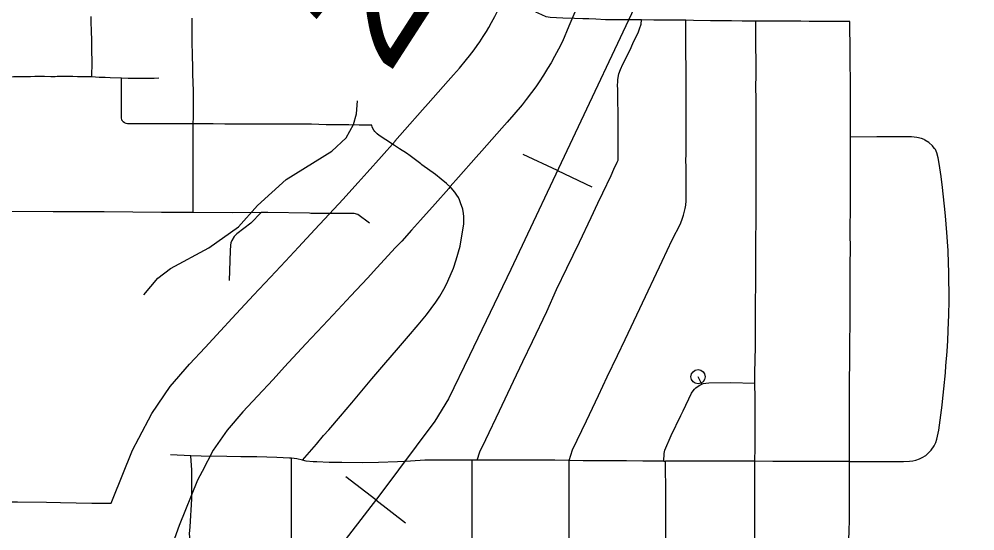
# Model space of a CAD drawing. Extents: x -19 to 366, y -4 to 359.
# Drawn here: x 154.808 to 155.44, y 194.351 to 194.69 of the extents above; entities that cross this region are included whole.
import ezdxf

# ---------------------------------------------------------------- set-up
doc = ezdxf.new("R2010")
doc.units = 0
for name, color, linetype in [('Level 10', 7, 'Continuous'), ('Level 33', 7, 'Continuous'), ('Level 35', 7, 'Continuous'), ('Level 40', 7, 'Continuous'), ('Level 48', 7, 'Continuous'), ('Level 60', 7, 'Continuous')]:
    doc.layers.add(name, color=color, linetype=linetype)

msp = doc.modelspace()

# ---------------------------------------------------------------- linework, layer by layer
at = {"layer": 'Level 10'}
msp.add_line((155.09286, 194.57912), (155.09182, 194.57786), dxfattribs=at)
for points in [[(155.05628, 194.60915), (155.05611, 194.60903), (155.06275, 194.61661), (155.07453, 194.62981), (155.07826, 194.63407), (155.0915, 194.64908), (155.09497, 194.65303), (155.09891, 194.65752), (155.10362, 194.66315), (155.10561, 194.66566), (155.10856, 194.66954), (155.11066, 194.67244), (155.11242, 194.67499), (155.11469, 194.67842), (155.11672, 194.68167), (155.11834, 194.68444), (155.12012, 194.68766), (155.12229, 194.69178), (155.1241, 194.69533), (155.1278, 194.70396)], [(155.17527, 194.69451), (155.17131, 194.68529)], [(155.17131, 194.68529), (155.167, 194.67523), (155.16434, 194.67001), (155.1618, 194.66518), (155.15949, 194.66101), (155.15724, 194.65716), (155.15452, 194.6528), (155.15163, 194.64844), (155.14935, 194.64514), (155.14662, 194.64136), (155.14301, 194.63661), (155.14034, 194.63325), (155.13486, 194.62669), (155.13055, 194.62179), (155.12705, 194.61781), (155.11382, 194.6028), (155.10999, 194.59844), (155.09822, 194.58525), (155.09286, 194.57912)], [(155.02198, 194.57081), (155.02576, 194.57489), (155.03197, 194.58177), (155.03793, 194.58839), (155.04735, 194.59901), (155.05628, 194.60915)], [(155.09182, 194.57786), (155.08283, 194.56766), (155.07323, 194.55683), (155.06714, 194.55007), (155.0607, 194.54293), (155.05668, 194.5386)], [(154.88675, 194.41235), (154.89537, 194.42882), (154.9076, 194.44662), (154.92037, 194.46142), (154.93067, 194.47249), (154.94072, 194.48339), (154.94846, 194.49184), (154.96272, 194.50716), (154.97385, 194.51902), (154.98377, 194.52973), (154.99233, 194.53888), (155.0033, 194.55066), (155.00962, 194.5575), (155.02198, 194.57081)], [(155.05668, 194.5386), (155.04435, 194.52532), (155.03801, 194.51846), (155.02695, 194.50657), (155.01843, 194.49747), (155.00848, 194.48673), (154.99731, 194.47483), (154.98325, 194.45972), (154.97558, 194.45134), (154.9654, 194.44031), (154.95564, 194.42982), (154.94515, 194.41766), (154.936, 194.40435), (154.92869, 194.39037)], [(154.86843, 194.36934), (154.86933, 194.37156), (154.88259, 194.40442), (154.88675, 194.41235)], [(154.92869, 194.39037), (154.92562, 194.38452), (154.91353, 194.35456), (154.90722, 194.33734)], [(154.78907, 194.37023), (154.80641, 194.37021), (154.82577, 194.36999), (154.83499, 194.36973), (154.85576, 194.36934)], [(154.85576, 194.36934), (154.85877, 194.36928), (154.86322, 194.36931), (154.86843, 194.36934)]]:
    msp.add_lwpolyline(points, dxfattribs=at)
at = {"layer": 'Level 33'}
for points in [[(154.85579, 194.65164), (154.85588, 194.66139), (154.8558, 194.66956), (154.85565, 194.67611), (154.85545, 194.68208), (154.85526, 194.68825), (154.85518, 194.69177)], [(154.92282, 194.62068), (154.92295, 194.62493), (154.92286, 194.63278), (154.92294, 194.63711), (154.92295, 194.6417), (154.92267, 194.64858), (154.92252, 194.65276), (154.92241, 194.65898), (154.92235, 194.66491), (154.9223, 194.66814), (154.92213, 194.67288), (154.92206, 194.67688), (154.92199, 194.68153), (154.92203, 194.68358), (154.922, 194.69066)], [(155.11067, 194.39782), (155.11247, 194.40327), (155.1163, 194.41155), (155.12537, 194.43049), (155.13466, 194.45008), (155.14088, 194.46311), (155.14716, 194.47637), (155.15663, 194.49636), (155.16323, 194.51077), (155.17003, 194.52498), (155.17826, 194.54216), (155.18607, 194.55866), (155.19046, 194.56801), (155.19369, 194.57484), (155.19922, 194.58636), (155.20111, 194.59059), (155.20336, 194.59511), (155.20384, 194.59654), (155.20398, 194.5975), (155.20396, 194.59795), (155.20401, 194.60117), (155.20401, 194.6027), (155.20397, 194.61028), (155.20394, 194.61461), (155.2039, 194.61997), (155.20389, 194.6218), (155.20384, 194.63057), (155.20378, 194.63329), (155.20367, 194.64035), (155.20362, 194.64347), (155.20359, 194.646), (155.20363, 194.6487), (155.20378, 194.64986), (155.20443, 194.65366), (155.20546, 194.65655), (155.20712, 194.6601), (155.20826, 194.66247), (155.21243, 194.67122), (155.21417, 194.67486), (155.21559, 194.67781), (155.21738, 194.68149), (155.21805, 194.68345), (155.21905, 194.68663), (155.21942, 194.68942)], [(155.21942, 194.68942), (155.21179, 194.68953), (155.20693, 194.68957), (155.20328, 194.68952), (155.19551, 194.68959), (155.18925, 194.68982), (155.18441, 194.69011), (155.1805, 194.69025), (155.17502, 194.69044), (155.1674, 194.69053), (155.15893, 194.69105), (155.15619, 194.69157), (155.15338, 194.6927), (155.14956, 194.69464)], [(155.17159, 194.39761), (155.17379, 194.40477), (155.18298, 194.42394), (155.19082, 194.44059), (155.19672, 194.4531), (155.20345, 194.46724), (155.20853, 194.47786), (155.21819, 194.49837), (155.23298, 194.52967), (155.23971, 194.54375), (155.24515, 194.55446), (155.24651, 194.55814), (155.24721, 194.56012), (155.24833, 194.56462), (155.24867, 194.56674), (155.24901, 194.56957), (155.24899, 194.57162), (155.24887, 194.57742), (155.24886, 194.591), (155.24879, 194.5975), (155.2489, 194.5993), (155.2489, 194.60088), (155.24883, 194.60873), (155.24896, 194.61462), (155.24899, 194.61607), (155.24897, 194.62161), (155.24895, 194.62514), (155.24895, 194.62852), (155.24893, 194.63153), (155.2489, 194.63572), (155.24884, 194.6441), (155.24883, 194.64607), (155.24882, 194.66046), (155.24879, 194.66476), (155.24872, 194.6781), (155.24865, 194.68916)], [(155.24865, 194.68916), (155.24379, 194.68929), (155.23332, 194.68929), (155.22759, 194.68929), (155.21942, 194.68942)], [(155.29497, 194.6886), (155.28592, 194.68869), (155.27883, 194.68877), (155.26839, 194.68889), (155.26498, 194.68891), (155.25386, 194.68901), (155.24865, 194.68916)], [(155.29445, 194.44881), (155.29434, 194.45563), (155.29474, 194.47291), (155.29505, 194.54344), (155.29514, 194.55624), (155.2952, 194.57549), (155.2953, 194.60008), (155.2953, 194.60069), (155.29533, 194.60781), (155.29533, 194.61548), (155.2953, 194.61983), (155.29526, 194.62337), (155.29524, 194.62897), (155.29517, 194.63605), (155.29511, 194.64602), (155.29512, 194.65188), (155.29516, 194.66232), (155.29511, 194.67192), (155.29497, 194.6886)], [(155.35724, 194.68842), (155.35058, 194.68838), (155.33919, 194.68835), (155.33033, 194.68847), (155.32469, 194.68852), (155.31697, 194.68857), (155.3128, 194.68857), (155.30759, 194.68855), (155.30096, 194.68855), (155.29497, 194.6886)], [(155.35773, 194.61176), (155.35774, 194.61774), (155.35769, 194.61859), (155.35768, 194.6208), (155.35767, 194.62239), (155.35768, 194.62611), (155.35768, 194.62768), (155.35765, 194.62868), (155.3577, 194.63261), (155.35767, 194.63437), (155.35768, 194.63497), (155.35768, 194.64593), (155.35758, 194.65324), (155.3575, 194.65681), (155.35741, 194.66768), (155.35738, 194.6734), (155.35729, 194.68277), (155.35724, 194.68842)], [(154.85579, 194.65164), (154.85237, 194.65183), (154.84977, 194.65173), (154.84821, 194.65173), (154.84624, 194.65177), (154.84311, 194.65185), (154.83748, 194.65187), (154.83348, 194.65185), (154.83274, 194.65187), (154.83139, 194.65183), (154.82857, 194.65182), (154.82436, 194.65188), (154.82218, 194.65188), (154.81796, 194.65185), (154.81519, 194.6518), (154.80686, 194.65166), (154.80385, 194.65162), (154.79973, 194.65154), (154.79469, 194.6515), (154.78979, 194.65142)], [(154.87524, 194.65084), (154.86779, 194.65102), (154.86461, 194.65122), (154.86288, 194.65128), (154.86061, 194.65137), (154.85579, 194.65164)], [(154.87629, 194.62206), (154.87589, 194.62258), (154.87557, 194.6231), (154.87538, 194.62473), (154.87533, 194.63024), (154.87534, 194.63381), (154.87533, 194.63911), (154.87524, 194.65084)], [(154.90008, 194.65074), (154.89699, 194.65058), (154.89414, 194.65058), (154.89087, 194.65059), (154.88964, 194.65061), (154.88704, 194.65063), (154.88578, 194.65066), (154.88253, 194.65071), (154.87969, 194.65073), (154.87524, 194.65084)], [(154.92282, 194.62068), (154.91436, 194.62069), (154.91084, 194.62054), (154.90579, 194.62057), (154.89829, 194.62056), (154.89042, 194.62059), (154.88794, 194.62062), (154.88223, 194.62063), (154.87974, 194.62066), (154.8792, 194.62064), (154.87843, 194.62088), (154.87725, 194.62136), (154.87646, 194.62185), (154.87629, 194.62206)], [(154.92271, 194.56181), (154.92271, 194.58953), (154.92273, 194.59266), (154.92271, 194.59886), (154.92274, 194.60421), (154.92269, 194.61378), (154.92268, 194.61599), (154.92282, 194.62068)], [(155.04089, 194.61969), (155.03255, 194.61969), (155.02566, 194.61986), (155.01992, 194.62003), (155.01078, 194.62), (155.00096, 194.6203), (154.99791, 194.62027), (154.99481, 194.62028), (154.98566, 194.62037), (154.97519, 194.62037), (154.96655, 194.62039), (154.95752, 194.62045), (154.95511, 194.62044), (154.94938, 194.62042), (154.94364, 194.62045), (154.93604, 194.62051), (154.92779, 194.62067), (154.92282, 194.62068)], [(155.07405, 194.5935), (155.07337, 194.59415), (155.06637, 194.59932), (155.06394, 194.6012), (155.05931, 194.60414), (155.05602, 194.60625), (155.0502, 194.60998), (155.04571, 194.61293), (155.04454, 194.6139), (155.04372, 194.61461), (155.04286, 194.61551), (155.04222, 194.61631), (155.04121, 194.61834), (155.04089, 194.61969)], [(155.35696, 194.39691), (155.35691, 194.40807), (155.35699, 194.42224), (155.35702, 194.42981), (155.35706, 194.44507), (155.35719, 194.46833), (155.35734, 194.49605), (155.35742, 194.50433), (155.35747, 194.52945), (155.35754, 194.53575), (155.35749, 194.55024), (155.35758, 194.56557), (155.35766, 194.58414), (155.35768, 194.59682), (155.35768, 194.60256), (155.35773, 194.60403), (155.35773, 194.61176)], [(155.35696, 194.39691), (155.3652, 194.39688), (155.37079, 194.39691), (155.37683, 194.39689), (155.38704, 194.39686), (155.39263, 194.39696), (155.39667, 194.39713), (155.3988, 194.3973), (155.40087, 194.39782), (155.40333, 194.39867), (155.40506, 194.3995), (155.40738, 194.40102), (155.40884, 194.40224), (155.41104, 194.40449), (155.41302, 194.40728), (155.41416, 194.40953), (155.41483, 194.41163), (155.41602, 194.41764), (155.41818, 194.43429), (155.41846, 194.43666), (155.4194, 194.445), (155.42043, 194.45563), (155.42081, 194.46037), (155.42152, 194.46987), (155.42199, 194.47719), (155.42249, 194.4896), (155.42264, 194.49333), (155.42287, 194.50397), (155.42285, 194.50767), (155.42277, 194.51822), (155.42267, 194.5226), (155.42252, 194.52817), (155.42215, 194.53667), (155.42184, 194.54239), (155.42162, 194.54565), (155.42069, 194.55692), (155.42021, 194.56187), (155.41849, 194.5784), (155.41753, 194.58566), (155.41628, 194.59441), (155.41567, 194.59806), (155.41474, 194.60142), (155.41382, 194.60365), (155.41314, 194.60422), (155.41235, 194.60546), (155.41191, 194.60593), (155.40952, 194.60819), (155.40693, 194.60989), (155.40667, 194.61008), (155.40643, 194.61016), (155.40451, 194.61091), (155.40144, 194.61154), (155.39804, 194.61197), (155.3928, 194.612), (155.3821, 194.61199), (155.37502, 194.61193), (155.35773, 194.61176)], [(154.99509, 194.39779), (155.00425, 194.4084), (155.00908, 194.41406), (155.0124, 194.41786), (155.02013, 194.42688), (155.02773, 194.43585), (155.03319, 194.44239), (155.04092, 194.45159), (155.05021, 194.46242), (155.05722, 194.47058), (155.0652, 194.48), (155.07154, 194.48748), (155.07705, 194.49407), (155.08335, 194.50257), (155.08596, 194.50648), (155.0894, 194.51254), (155.09133, 194.51634), (155.09493, 194.52491), (155.09685, 194.53046), (155.0993, 194.5396), (155.10103, 194.54909), (155.10178, 194.55414), (155.10184, 194.5593), (155.10161, 194.56122), (155.10112, 194.56412), (155.09972, 194.56838), (155.09904, 194.57028), (155.09827, 194.57172), (155.09727, 194.57339), (155.09576, 194.57538), (155.09348, 194.5782), (155.09045, 194.58113), (155.08684, 194.58405), (155.08301, 194.58703), (155.07405, 194.5935)], [(154.92271, 194.56181), (154.90179, 194.5619), (154.86377, 194.56224), (154.83021, 194.56241), (154.79622, 194.56246), (154.79285, 194.56178), (154.78978, 194.5609)], [(154.96775, 194.56189), (154.94867, 194.56169), (154.92271, 194.56181)], [(154.96775, 194.56189), (154.961, 194.55479), (154.9517, 194.54763), (154.94985, 194.54598), (154.94832, 194.54325), (154.94773, 194.54174), (154.94754, 194.54019), (154.94729, 194.53651), (154.94663, 194.51673)], [(155.03933, 194.5547), (155.03174, 194.56048), (155.02928, 194.56114), (155.00777, 194.56129), (155.00048, 194.56128), (154.99967, 194.56149), (154.97216, 194.56193), (154.96775, 194.56189)], [(155.2341, 194.39721), (155.23438, 194.40226), (155.23491, 194.40435), (155.23909, 194.41408), (155.24544, 194.4275), (155.24687, 194.43053), (155.25244, 194.44211), (155.25355, 194.44379), (155.2544, 194.44483), (155.25525, 194.44574), (155.25689, 194.44688), (155.25792, 194.44756), (155.25922, 194.44816)], [(155.25922, 194.44816), (155.25679, 194.45309)], [(155.25922, 194.44816), (155.26026, 194.4485), (155.26193, 194.4489), (155.26389, 194.4491), (155.27833, 194.44919), (155.29445, 194.44881)], [(155.29441, 194.39707), (155.29447, 194.40593), (155.29454, 194.41716), (155.29459, 194.42362), (155.29462, 194.43897), (155.29445, 194.44881)], [(154.92128, 194.40078), (154.90771, 194.40135)], [(154.92086, 194.34497), (154.92041, 194.349), (154.92082, 194.35364), (154.9218, 194.37212), (154.92191, 194.38505), (154.92185, 194.39119), (154.92128, 194.40078)], [(154.95422, 194.40012), (154.94495, 194.40027), (154.92796, 194.4005), (154.92128, 194.40078)], [(154.98781, 194.39913), (154.98648, 194.39926), (154.97801, 194.3997), (154.96493, 194.39994), (154.95422, 194.40012)], [(154.98782, 194.34396), (154.98784, 194.35053), (154.98786, 194.37031), (154.98781, 194.39913)], [(154.99509, 194.39779), (154.99127, 194.39879), (154.98781, 194.39913)], [(155.1074, 194.39781), (155.10269, 194.3978), (155.09682, 194.39781), (155.08895, 194.39781), (155.07595, 194.39775), (155.06664, 194.39722), (155.05786, 194.39675), (155.04528, 194.3962), (155.03455, 194.39614), (155.02108, 194.3962), (155.01283, 194.39624), (155.0046, 194.39662), (155.00214, 194.39669), (154.99755, 194.39714), (154.99509, 194.39779)], [(155.1072, 194.27783), (155.10724, 194.28457), (155.10742, 194.29259), (155.10741, 194.30901), (155.10737, 194.32299), (155.10738, 194.33996), (155.10734, 194.35245), (155.10728, 194.36388), (155.1074, 194.39781)], [(155.11067, 194.39782), (155.1074, 194.39781)], [(155.17159, 194.39761), (155.16202, 194.39776), (155.15643, 194.3978), (155.14617, 194.39778), (155.13815, 194.39777), (155.12758, 194.39781), (155.12111, 194.39784), (155.11067, 194.39782)], [(155.17175, 194.27761), (155.17166, 194.29012), (155.17154, 194.30766), (155.1715, 194.31454), (155.17152, 194.33101), (155.17154, 194.35023), (155.17155, 194.35405), (155.17153, 194.36811), (155.17154, 194.37886), (155.17159, 194.39761)], [(155.20334, 194.39732), (155.19964, 194.39736), (155.18671, 194.39741), (155.18069, 194.39747), (155.17159, 194.39761)], [(155.2341, 194.39721), (155.22811, 194.39723), (155.22018, 194.39724), (155.20947, 194.39728), (155.20414, 194.39731), (155.20334, 194.39732)], [(155.2341, 194.39721), (155.23529, 194.3972)], [(155.23608, 194.27743), (155.23571, 194.28884), (155.2357, 194.30436), (155.2357, 194.31861), (155.23564, 194.33072), (155.23555, 194.34024), (155.23544, 194.35584), (155.23541, 194.36553), (155.23537, 194.37472), (155.23529, 194.3972)], [(155.29441, 194.39707), (155.26577, 194.39716), (155.26018, 194.39715), (155.25239, 194.39714), (155.24294, 194.39718), (155.23529, 194.3972)], [(155.29463, 194.27729), (155.29458, 194.28694), (155.29444, 194.31289), (155.29439, 194.33029), (155.29438, 194.34749), (155.29436, 194.37011), (155.2943, 194.38093), (155.29441, 194.39707)], [(155.35696, 194.39691), (155.3513, 194.39693), (155.34301, 194.39689), (155.32951, 194.39694), (155.32186, 194.39696), (155.31364, 194.39701), (155.30623, 194.39703), (155.29441, 194.39707)], [(155.36024, 194.21525), (155.35827, 194.21875), (155.35683, 194.22178), (155.35518, 194.22684), (155.35246, 194.23647), (155.35095, 194.24396), (155.34971, 194.25228), (155.34914, 194.25706), (155.34868, 194.27077), (155.34963, 194.28418), (155.35088, 194.29468), (155.35173, 194.30114), (155.3527, 194.30833), (155.35406, 194.31911), (155.35456, 194.32349), (155.35517, 194.3294), (155.3562, 194.34089), (155.35672, 194.34944), (155.35701, 194.35968), (155.357, 194.38149), (155.357, 194.38769), (155.35696, 194.39691)]]:
    msp.add_lwpolyline(points, dxfattribs=at)
msp.add_circle((155.25679, 194.45309), 0.00473, dxfattribs=at)
at = {"layer": 'Level 35'}
msp.add_lwpolyline([(154.89007, 194.50736), (154.89926, 194.51845), (154.90773, 194.52478), (154.933, 194.53845), (154.95277, 194.55246), (154.96534, 194.56661), (154.98433, 194.58365), (155.01448, 194.60249), (155.02407, 194.6113), (155.02873, 194.62006), (155.03075, 194.62729), (155.03146, 194.63588)], dxfattribs=at)
at = {"layer": 'Level 40'}
for p, q in [((155.16379, 194.58959), (155.14118, 194.60024)), ((155.16379, 194.58959), (155.18641, 194.57893)), ((155.04349, 194.37151), (155.02367, 194.38674)), ((155.04349, 194.37151), (155.06332, 194.35628))]:
    msp.add_line(p, q, dxfattribs=at)
for points in [[(155.6498, 195.41952), (155.54391, 195.28993), (155.50352, 195.23396), (155.44399, 195.14417), (155.41797, 195.10167), (155.3734, 195.02295), (155.32075, 194.91969), (155.28904, 194.85504), (155.21456, 194.69731), (155.1329, 194.52401), (155.10567, 194.46715), (155.09161, 194.43841), (155.08264, 194.42375), (155.04615, 194.37496), (154.95072, 194.25075), (154.84154, 194.10918), (154.83137, 194.09512), (154.82329, 194.07716), (154.81761, 194.06189), (154.81522, 194.04962), (154.81282, 194.03232), (154.81192, 194.01466), (154.81192, 193.99461), (154.81304, 193.98555)], [(155.6498, 195.41952), (155.54391, 195.28993), (155.50352, 195.23396), (155.44399, 195.14417), (155.41797, 195.10167), (155.3734, 195.02295), (155.32075, 194.91969), (155.28904, 194.85504), (155.21456, 194.69731), (155.1329, 194.52401), (155.10567, 194.46715), (155.09161, 194.43841), (155.08264, 194.42375), (155.04615, 194.37496), (154.95072, 194.25075), (154.84154, 194.10918), (154.83137, 194.09512), (154.82894, 194.08972)]]:
    msp.add_lwpolyline(points, dxfattribs=at)
at = {"layer": 'Level 60'}
for points in [[(156.50946, 189.3937), (156.44759, 191.65634), (156.2114, 200.27623), (155.97446, 208.89626), (155.73678, 217.51643), (155.49836, 226.13674), (155.2592, 234.75719), (155.01929, 243.37778), (154.77865, 251.9985), (154.53727, 260.61937), (154.29515, 269.24038), (154.0523, 277.86152), (153.80871, 286.48281), (153.56438, 295.10424), (153.31933, 303.72581), (153.07354, 312.34752), (152.82702, 320.96938), (152.57978, 329.59137), (152.3318, 338.21351), (152.0831, 346.83579)], [(0, 189.51617), (7.11214, 189.52059), (14.22427, 189.53386), (21.33637, 189.55597), (28.44845, 189.58693), (35.56048, 189.62672), (42.67245, 189.67537), (49.78436, 189.73285), (56.89619, 189.79918), (64.00793, 189.87436), (71.11958, 189.95838), (78.23111, 190.05124), (85.34253, 190.15294), (92.45381, 190.26349), (99.56495, 190.38288), (106.67593, 190.51112), (113.78675, 190.6482), (120.89739, 190.79412), (128.00785, 190.94888), (135.11811, 191.11248), (142.22816, 191.28493), (149.33799, 191.46621), (156.44759, 191.65634), (163.55694, 191.85531), (170.66605, 192.06312), (177.77489, 192.27977), (184.88345, 192.50526), (191.99173, 192.73959), (199.09971, 192.98276), (206.20739, 193.23477), (213.31474, 193.49561), (220.42177, 193.7653), (227.52845, 194.04382), (234.63479, 194.33118), (241.74076, 194.62738), (248.84635, 194.93241), (255.95157, 195.24628), (263.05638, 195.56898), (270.16079, 195.90052), (277.26478, 196.24089), (284.36834, 196.5901), (291.47147, 196.94814), (298.57414, 197.31501), (305.67635, 197.69072), (312.77809, 198.07525), (319.87934, 198.46862), (326.9801, 198.87082), (334.08035, 199.28185), (341.18009, 199.7017)]]:
    msp.add_spline(points, degree=3, dxfattribs=at)

# ---------------------------------------------------------------- texts
at = {"layer": 'Level 48'}
msp.add_text('2.0', height=0.08, rotation=57.16948, dxfattribs=at).set_placement((155.05194, 194.65248))

doc.saveas('drawing.dxf')
